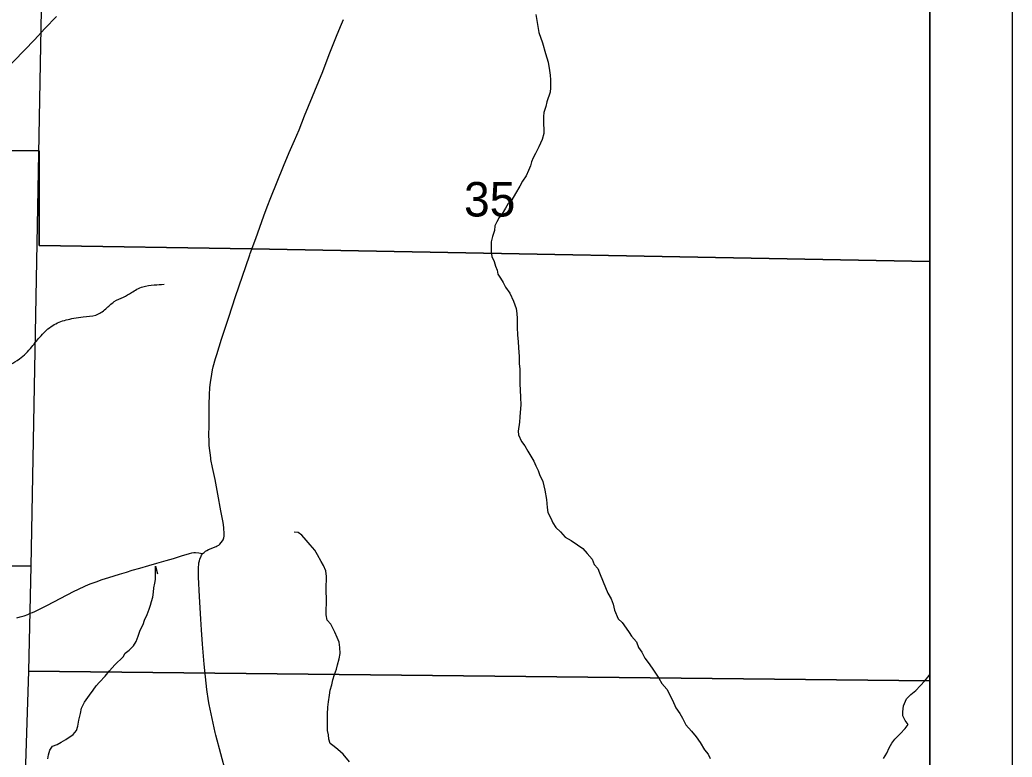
# Model space of a CAD drawing. Extents: x 0 to 34, y 0 to 22.
# Drawn here: x 24.295 to 25.5, y 18.405 to 19.3 of the extents above; entities that cross this region are included whole.
import ezdxf

# ---------------------------------------------------------------- set-up
doc = ezdxf.new("R2010")
doc.units = 0
for name, color, linetype in [('GM_X_Corporation', 7, 'Continuous'), ('GM_X_Minor_River', 7, 'Continuous'), ('GM_X_Section_Text', 7, 'Continuous'), ('GM_X_State_Route', 7, 'Continuous'), ('GM_X_Township_Road', 7, 'Continuous'), ('SH_Data', 7, 'Continuous')]:
    doc.layers.add(name, color=color, linetype=linetype)

msp = doc.modelspace()

# ---------------------------------------------------------------- linework, layer by layer
at = {"layer": 'GM_X_Corporation'}
for points in [[(25.4, 19.0068), (25.4, 20.4), (21.2921, 20.4), (21.2757, 19.6748), (21.2742, 19.6071), (21.273, 19.5535), (21.2652, 19.1913), (21.5297, 19.1865), (21.7744, 19.1817), (21.8956, 19.1793), (22.6423, 19.1645), (23.3329, 19.1508), (23.5499, 19.1465), (23.786, 19.1434), (24.169, 19.1418), (24.3186, 19.1409), (24.3186, 19.0261), (24.5766, 19.0222)], [(23.3052, 19.6529), (24.3281, 19.637), (24.3248, 19.5084), (24.3084, 18.6368), (23.3004, 18.648)], [(25.4, 18.4978), (25.4, 19.5078), (24.3248, 19.5084), (24.3084, 18.6368), (24.3059, 18.5094)], [(23.3004, 18.648), (24.3084, 18.6368), (24.3059, 18.5094), (24.2773, 17.6357), (23.2763, 17.6399)], [(25.4, 18.296), (25.4, 18.4978), (24.3059, 18.5094), (24.2773, 17.6357), (24.2765, 17.4936), (25.3807, 17.4896)]]:
    msp.add_lwpolyline(points, close=True, dxfattribs=at)
msp.add_lwpolyline([(25.4, 14.4307), (25.4, 19.0068), (24.5766, 19.0222), (24.3186, 19.0261), (24.3186, 19.1409), (24.169, 19.1418), (23.786, 19.1434), (23.5499, 19.1465), (23.3329, 19.1508), (22.6423, 19.1645), (21.8956, 19.1793), (21.7744, 19.1817), (21.5297, 19.1865), (21.2652, 19.1913), (20.8916, 19.1966), (20.254, 19.2058), (20.2471, 18.8539), (20.2208, 16.9558), (20.1987, 15.2691)], dxfattribs=at)
at = {"layer": 'GM_X_Minor_River'}
for points in [[(24.9216, 19.3065), (24.9232, 19.2967), (24.9255, 19.2845), (24.9297, 19.272), (24.9335, 19.2591), (24.9366, 19.2485), (24.9382, 19.2386), (24.9389, 19.2329), (24.9393, 19.2272), (24.9394, 19.2173), (24.939, 19.2124), (24.9349, 19.2006), (24.9338, 19.1949), (24.9315, 19.1877), (24.9308, 19.1828), (24.9308, 19.1725), (24.9312, 19.168), (24.9312, 19.1619), (24.9293, 19.1547), (24.9252, 19.1459), (24.9214, 19.1379), (24.9184, 19.1326), (24.9165, 19.1277), (24.915, 19.1227), (24.9128, 19.117), (24.9098, 19.1106), (24.9056, 19.1041), (24.9022, 19.098), (24.8969, 19.0893), (24.8924, 19.0817), (24.8882, 19.0771), (24.8848, 19.0714), (24.8807, 19.0646), (24.8773, 19.06), (24.8743, 19.0547), (24.872, 19.0501), (24.8713, 19.0444), (24.869, 19.0372), (24.8675, 19.0304), (24.8676, 19.0186), (24.8683, 19.0129), (24.871, 19.0068), (24.8726, 19.0011), (24.8749, 18.9962), (24.8756, 18.9913), (24.8787, 18.9863), (24.8821, 18.981), (24.8848, 18.9757), (24.8901, 18.9681), (24.8947, 18.9587), (24.8978, 18.9495), (24.8986, 18.9435), (24.899, 18.9374), (24.899, 18.9271), (24.8994, 18.9173), (24.9002, 18.9097), (24.9006, 18.9017), (24.9014, 18.8915), (24.9014, 18.8827), (24.9022, 18.8759), (24.9023, 18.8573), (24.9027, 18.8512), (24.9031, 18.8413), (24.9035, 18.833), (24.9032, 18.828), (24.9028, 18.8235), (24.9024, 18.8182), (24.9017, 18.8117), (24.9002, 18.8007), (24.9006, 18.7961), (24.9041, 18.7882), (24.9083, 18.7829), (24.9121, 18.7764), (24.9155, 18.7703), (24.9193, 18.7643), (24.9216, 18.7586), (24.9247, 18.7529), (24.9262, 18.748), (24.93, 18.7396), (24.9327, 18.729), (24.9347, 18.7176), (24.9351, 18.7127), (24.9355, 18.7081), (24.9362, 18.702), (24.9397, 18.6952), (24.9424, 18.6895), (24.9458, 18.6838), (24.9515, 18.6785), (24.9572, 18.6721), (24.9645, 18.6679), (24.9721, 18.6626), (24.9789, 18.6584)], [(24.6955, 18.3993), (24.6878, 18.4088), (24.6814, 18.4141), (24.6768, 18.4179), (24.6719, 18.4217), (24.6703, 18.427), (24.6699, 18.4319), (24.6688, 18.4372), (24.6687, 18.4573), (24.669, 18.4657), (24.6698, 18.4722), (24.6713, 18.4801), (24.672, 18.4862), (24.6739, 18.4927), (24.6754, 18.4988), (24.6773, 18.5052), (24.6795, 18.5117), (24.681, 18.517), (24.6829, 18.5242), (24.684, 18.5307), (24.6836, 18.5383), (24.6828, 18.5447), (24.6805, 18.5504), (24.6778, 18.5569), (24.6729, 18.5663), (24.6683, 18.5713), (24.6671, 18.5777), (24.6671, 18.583), (24.6675, 18.5929), (24.6674, 18.5994), (24.667, 18.6043), (24.667, 18.6142), (24.6677, 18.6191), (24.6677, 18.6244), (24.6666, 18.6313), (24.6639, 18.6377), (24.6612, 18.6426), (24.6566, 18.6506), (24.6532, 18.6563), (24.6478, 18.6627), (24.6429, 18.6684), (24.6376, 18.6745), (24.633, 18.6779), (24.6284, 18.6783)], [(24.9789, 18.6584), (24.9839, 18.6524), (24.99, 18.6455), (24.9927, 18.6387), (24.9969, 18.6338), (24.9988, 18.6288), (25.0034, 18.6178), (25.0091, 18.6042), (25.0133, 18.597), (25.0156, 18.5909), (25.0172, 18.5833), (25.0217, 18.5731), (25.0263, 18.5685), (25.0313, 18.5617), (25.0351, 18.5564), (25.0378, 18.5518), (25.0439, 18.545), (25.0465, 18.5382), (25.0504, 18.5325), (25.0542, 18.5253), (25.0591, 18.5181), (25.0645, 18.5105), (25.071, 18.501), (25.0748, 18.4946), (25.0809, 18.4877), (25.0878, 18.4741), (25.0916, 18.465), (25.0966, 18.4578), (25.0996, 18.4525), (25.1038, 18.4441), (25.1107, 18.4365), (25.1164, 18.4297), (25.121, 18.4229), (25.1263, 18.4138), (25.1309, 18.4088), (25.1332, 18.4035)], [(24.3736, 18.4716), (24.3797, 18.4803), (24.3842, 18.4864), (24.388, 18.4914), (24.3918, 18.4959), (24.3986, 18.5035), (24.4039, 18.5096), (24.4107, 18.5169), (24.4205, 18.5267), (24.4232, 18.5313), (24.4281, 18.5347), (24.433, 18.5401), (24.4364, 18.5454), (24.439, 18.5518), (24.4413, 18.5591), (24.4451, 18.5659), (24.4466, 18.5712), (24.4496, 18.5781), (24.4522, 18.5845), (24.4537, 18.5895), (24.4552, 18.594), (24.4567, 18.5993), (24.4575, 18.6054), (24.4578, 18.6107), (24.4589, 18.6161), (24.4597, 18.6206), (24.4597, 18.6252), (24.46, 18.6297), (24.46, 18.637), (24.4623, 18.6275)], [(25.37, 18.4396), (25.3738, 18.4446), (25.3699, 18.4495), (25.3673, 18.4552), (25.3672, 18.4601), (25.368, 18.4674), (25.3717, 18.4757), (25.377, 18.4811), (25.3831, 18.486), (25.3884, 18.4917), (25.3941, 18.4978), (25.3994, 18.5043), (25.4, 18.5052)], [(24.3291, 18.4028), (24.3298, 18.4077), (24.3317, 18.4134), (24.3347, 18.4184), (24.3404, 18.4203), (24.3453, 18.4233), (24.351, 18.4264), (24.3601, 18.4325), (24.3639, 18.4374), (24.3658, 18.4427), (24.3669, 18.4499), (24.3688, 18.4579), (24.3702, 18.4644), (24.3736, 18.4716)], [(25.3439, 18.4035), (25.3477, 18.41), (25.3507, 18.4164), (25.3541, 18.4221), (25.3575, 18.4267), (25.3639, 18.4332), (25.37, 18.4396)]]:
    msp.add_lwpolyline(points, dxfattribs=at)
msp.add_spline([(23.9568, 19.01), (23.9772, 18.9906), (23.9888, 18.9794), (23.9992, 18.9716), (24.0088, 18.9683), (24.0217, 18.9666), (24.0328, 18.9623), (24.0432, 18.9552), (24.0537, 18.9444), (24.063, 18.9343), (24.0697, 18.9245), (24.0767, 18.9117), (24.0819, 18.9), (24.089, 18.8883), (24.0995, 18.8748), (24.1099, 18.864), (24.1219, 18.8547), (24.1346, 18.8435), (24.1443, 18.8372), (24.1546, 18.8336), (24.1664, 18.8315), (24.1807, 18.8226), (24.1929, 18.8167), (24.2039, 18.8196), (24.2163, 18.8289), (24.2249, 18.8389), (24.235, 18.8452), (24.2501, 18.8534), (24.2599, 18.86), (24.273, 18.8724), (24.2838, 18.8817), (24.2948, 18.8884), (24.3097, 18.9031), (24.3209, 18.9166), (24.3351, 18.929), (24.3514, 18.9357), (24.3608, 18.9378), (24.3722, 18.9395), (24.3874, 18.9416), (24.3994, 18.9491), (24.4099, 18.958), (24.4209, 18.9635), (24.4306, 18.969), (24.4446, 18.976), (24.4583, 18.9782), (24.4704, 18.9791)], degree=3, dxfattribs=at)
at = {"layer": 'GM_X_State_Route'}
msp.add_lwpolyline([(24.1437, 19.1295), (24.16, 19.1362), (24.1679, 19.1401), (24.1746, 19.1436), (24.1795, 19.1464), (24.1861, 19.1506), (24.1918, 19.1546), (24.1975, 19.1589), (24.2039, 19.1645), (24.2108, 19.171), (24.2183, 19.1782), (24.239, 19.1991), (24.2726, 19.2337), (24.2884, 19.2502), (24.313, 19.2758), (24.3256, 19.2893), (24.3395, 19.3041)], dxfattribs=at)
at = {"layer": 'GM_X_Township_Road'}
msp.add_line((24.5744, 19.0146), (24.575, 19.0164), dxfattribs=at)
for points in [[(24.575, 19.0164), (24.5816, 19.0347), (24.5913, 19.0622), (24.5954, 19.0731), (24.6, 19.0842), (24.6155, 19.1225), (24.6223, 19.1391), (24.6287, 19.1534), (24.6344, 19.1666), (24.641, 19.1836), (24.663, 19.2374), (24.6709, 19.2581), (24.6797, 19.2802), (24.6845, 19.2919), (24.6882, 19.3003)], [(24.517, 18.6517), (24.5178, 18.6527), (24.5188, 18.6536), (24.5206, 18.655), (24.5221, 18.656), (24.5241, 18.6569), (24.5334, 18.6606), (24.5348, 18.6614), (24.5366, 18.6624), (24.5382, 18.6637), (24.5398, 18.6654), (24.5411, 18.6674), (24.5419, 18.6689), (24.5427, 18.6712), (24.5431, 18.6734), (24.5433, 18.6758), (24.5428, 18.6839), (24.5419, 18.69), (24.5394, 18.7042), (24.5355, 18.7243), (24.5339, 18.7331), (24.5322, 18.742), (24.5293, 18.7564), (24.5272, 18.7665), (24.5269, 18.7684), (24.5252, 18.7833), (24.5249, 18.7867), (24.5247, 18.7982), (24.5249, 18.8048), (24.5252, 18.8326), (24.5255, 18.8453), (24.5259, 18.8533), (24.5266, 18.86), (24.5273, 18.8648), (24.5292, 18.875), (24.5301, 18.879), (24.5328, 18.8888), (24.5342, 18.8938), (24.5402, 18.9124), (24.5438, 18.9233), (24.5489, 18.9389), (24.5572, 18.9641), (24.574, 19.0137), (24.5744, 19.0146)], [(24.2916, 18.5742), (24.2957, 18.5752), (24.3004, 18.5767), (24.3047, 18.5783), (24.3079, 18.5797), (24.3106, 18.5807), (24.3133, 18.582), (24.3241, 18.5871), (24.3281, 18.5892), (24.3613, 18.6066), (24.3654, 18.6086), (24.3748, 18.6131), (24.3807, 18.6155), (24.3877, 18.618), (24.3952, 18.6206), (24.4031, 18.6231), (24.4162, 18.6271), (24.4245, 18.6297), (24.4317, 18.6318), (24.4409, 18.6344), (24.452, 18.6376), (24.4614, 18.6403), (24.4729, 18.6437), (24.4816, 18.6463), (24.4916, 18.6493), (24.5013, 18.6523), (24.5039, 18.6529), (24.5063, 18.6533), (24.5085, 18.6535), (24.5125, 18.6532), (24.5145, 18.6528), (24.5161, 18.6522), (24.517, 18.6517)], [(24.5454, 18.3862), (24.533, 18.4315), (24.5322, 18.435), (24.525, 18.469), (24.5242, 18.4733), (24.5224, 18.4871), (24.5205, 18.5026), (24.5191, 18.5178), (24.5171, 18.5422), (24.5159, 18.5594), (24.5151, 18.5723), (24.5142, 18.5861), (24.5134, 18.6), (24.5123, 18.6233), (24.5122, 18.6293), (24.5123, 18.6362), (24.5124, 18.6384), (24.5127, 18.6407), (24.5132, 18.6432), (24.5138, 18.6454), (24.5152, 18.6489), (24.5159, 18.6501), (24.517, 18.6517)]]:
    msp.add_lwpolyline(points, dxfattribs=at)
at = {"layer": 'SH_Data'}
for points in [[(18.5, 20.5), (25.5, 20.5), (25.5, 13.5), (18.5, 13.5)], [(18.6, 20.4), (25.4, 20.4), (25.4, 13.6), (18.6, 13.6)]]:
    msp.add_lwpolyline(points, close=True, dxfattribs=at)

# ---------------------------------------------------------------- texts
at = {"layer": 'GM_X_Section_Text'}
msp.add_text('35', height=0.04186, rotation=0, dxfattribs=at).set_placement((24.8345, 19.0613))

doc.saveas('drawing.dxf')
